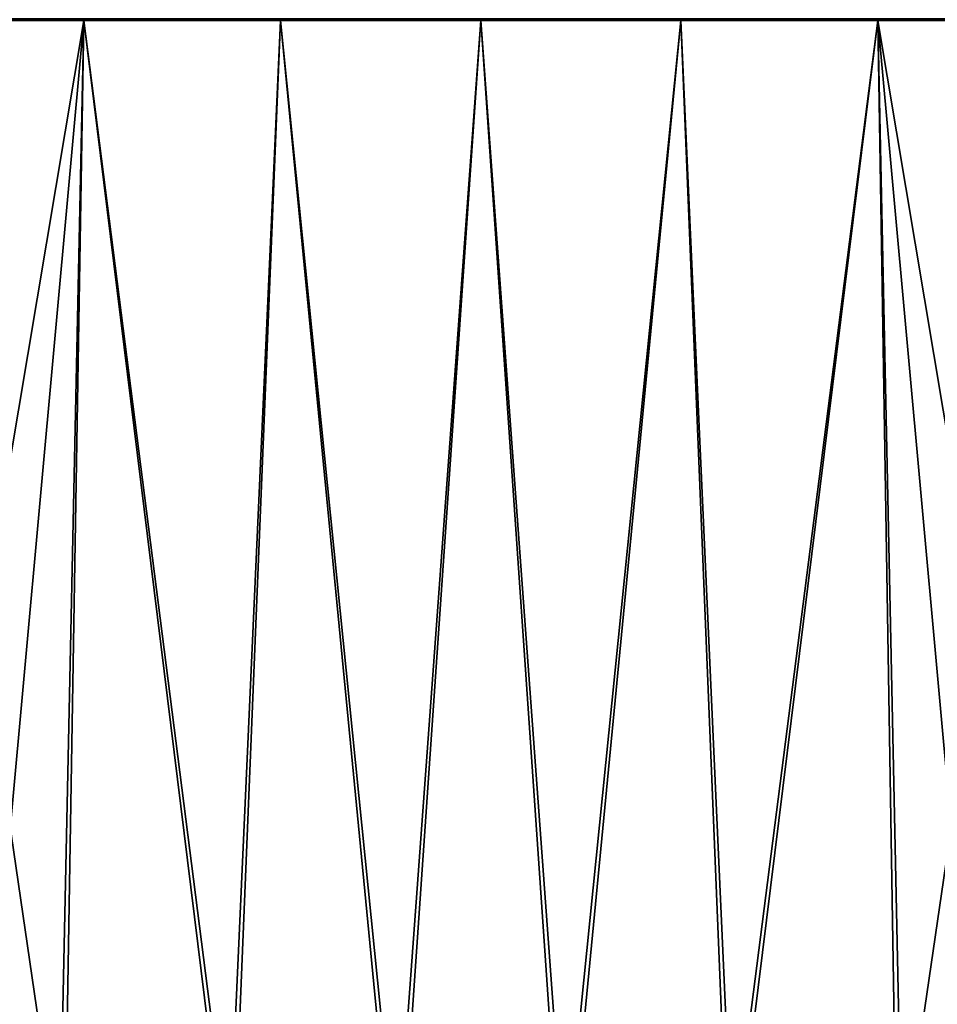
# Model space of a CAD drawing. Header units: metres. Extents: x -150 to 310, y -128 to 84.
# Tile 214 of 465: x 73.44 to 79.53, y 21.98 to 28.5. Entities that reach past the tile are written whole.
import ezdxf

# ---------------------------------------------------------------- set-up
doc = ezdxf.new("R2010")
doc.units = ezdxf.units.M
doc.layers.add('solid_26009703_SW0001', color=7, linetype='CONTINUOUS')
doc.layers.add('solid_26009703_SW0001_01', color=7, linetype='CONTINUOUS')

msp = doc.modelspace()

# ---------------------------------------------------------------- linework, layer by layer
at = {"layer": 'solid_26009703_SW0001'}
for points in [[(73.91436, 28.5, -10.485509), (73.868752, 28.5, -10.680607), (72.598495, 28.5, -10.284231)], [(72.629524, 21.119738, -10.434084), (72.598495, 28.5, -10.284231), (73.868752, 28.5, -10.680607)], [(72.671837, 28.5, -10.098509), (73.91436, 28.5, -10.485509), (72.598495, 28.5, -10.284231)], [(73.91436, 28.5, 10.485509), (72.598495, 28.5, 10.284231), (73.868752, 28.5, 10.680607)], [(73.708313, 20.912683, 10.776716), (73.868752, 28.5, 10.680607), (72.598495, 28.5, 10.284231)], [(73.91436, 28.5, 10.485509), (72.671837, 28.5, 10.098509), (72.598495, 28.5, 10.284231)], [(73.150566, 21.011908, 10.614797), (73.708313, 20.912683, 10.776716), (72.598495, 28.5, 10.284231)], [(73.185135, 21.005262, -10.625763), (72.629524, 21.119738, -10.434084), (73.868752, 28.5, -10.680607)], [(73.38485, 28.509731, 10.405322), (72.671837, 28.5, 10.098509), (73.91436, 28.5, 10.485509)], [(73.38485, 28.509731, -10.405322), (73.91436, 28.5, -10.485509), (72.671837, 28.5, -10.098509)], [(73.742584, 20.907211, -10.785636), (73.185135, 21.005262, -10.625763), (73.868752, 28.5, -10.680607)], [(74.613899, 28.509731, 10.696611), (73.38485, 28.509731, 10.405322), (73.91436, 28.5, 10.485509)], [(73.38485, 28.509731, -10.405322), (74.613899, 28.509731, -10.696611), (73.91436, 28.5, -10.485509)], [(73.708313, 20.912683, 10.776716), (74.823685, 20.769791, 11.008027), (73.868752, 28.5, 10.680607)], [(74.857719, 20.766529, -11.013214), (73.742584, 20.907211, -10.785636), (73.868752, 28.5, -10.680607)], [(77.826218, 28.5, -10.919111), (75.173782, 28.5, -10.919111), (73.868752, 28.5, -10.680607)], [(74.857719, 20.766529, -11.013214), (73.868752, 28.5, -10.680607), (75.173782, 28.5, -10.919111)], [(76.5, 28.5, -10.799515), (77.826218, 28.5, -10.919111), (73.868752, 28.5, -10.680607)], [(75.199196, 28.5, -10.721336), (76.5, 28.5, -10.799515), (73.868752, 28.5, -10.680607)], [(73.91436, 28.5, -10.485509), (75.199196, 28.5, -10.721336), (73.868752, 28.5, -10.680607)], [(75.199196, 28.5, 10.721336), (73.868752, 28.5, 10.680607), (75.173782, 28.5, 10.919111)], [(74.823685, 20.769791, 11.008027), (75.173782, 28.5, 10.919111), (73.868752, 28.5, 10.680607)], [(75.199196, 28.5, 10.721336), (73.91436, 28.5, 10.485509), (73.868752, 28.5, 10.680607)], [(74.613899, 28.509731, 10.696611), (73.91436, 28.5, 10.485509), (75.199196, 28.5, 10.721336)], [(74.613899, 28.509731, -10.696611), (75.199196, 28.5, -10.721336), (73.91436, 28.5, -10.485509)], [(75.868454, 28.509731, 10.843248), (74.613899, 28.509731, 10.696611), (75.199196, 28.5, 10.721336)], [(74.613899, 28.509731, -10.696611), (75.868454, 28.509731, -10.843248), (75.199196, 28.5, -10.721336)], [(74.823685, 20.769791, 11.008027), (75.927635, 20.697636, 11.121472), (75.173782, 28.5, 10.919111)], [(75.961647, 20.696554, -11.123189), (74.857719, 20.766529, -11.013214), (75.173782, 28.5, -10.919111)], [(77.826218, 28.5, -10.919111), (76.5, 28.5, -11), (75.173782, 28.5, -10.919111)], [(75.961647, 20.696554, -11.123189), (75.173782, 28.5, -10.919111), (76.5, 28.5, -11)], [(75.173782, 28.5, 10.919111), (77.826218, 28.5, 10.919111), (79.131248, 28.5, 10.680607)], [(76.5, 28.5, 10.799515), (75.173782, 28.5, 10.919111), (79.131248, 28.5, 10.680607)], [(75.173782, 28.5, 10.919111), (76.5, 28.5, 11), (77.826218, 28.5, 10.919111)], [(75.927635, 20.697636, 11.121472), (76.5, 28.5, 11), (75.173782, 28.5, 10.919111)], [(76.5, 28.5, 10.799515), (75.199196, 28.5, 10.721336), (75.173782, 28.5, 10.919111)], [(75.868454, 28.509731, 10.843248), (75.199196, 28.5, 10.721336), (76.5, 28.5, 10.799515)], [(75.868454, 28.509731, -10.843248), (76.5, 28.5, -10.799515), (75.199196, 28.5, -10.721336)], [(77.131546, 28.509731, 10.843248), (75.868454, 28.509731, 10.843248), (76.5, 28.5, 10.799515)], [(75.868454, 28.509731, -10.843248), (77.131546, 28.509731, -10.843248), (76.5, 28.5, -10.799515)], [(75.927635, 20.697636, 11.121472), (77.038002, 20.696533, 11.123206), (76.5, 28.5, 11)], [(77.072014, 20.69763, -11.12149), (75.961647, 20.696554, -11.123189), (76.5, 28.5, -11)], [(77.131546, 28.509731, 10.843248), (76.5, 28.5, 10.799515), (77.800804, 28.5, 10.721336)], [(77.131546, 28.509731, -10.843248), (77.800804, 28.5, -10.721336), (76.5, 28.5, -10.799515)], [(77.072014, 20.69763, -11.12149), (76.5, 28.5, -11), (77.826218, 28.5, -10.919111)], [(76.5, 28.5, -10.799515), (77.800804, 28.5, -10.721336), (77.826218, 28.5, -10.919111)], [(77.800804, 28.5, 10.721336), (76.5, 28.5, 10.799515), (79.131248, 28.5, 10.680607)], [(77.038002, 20.696533, 11.123206), (77.826218, 28.5, 10.919111), (76.5, 28.5, 11)], [(77.038002, 20.696533, 11.123206), (78.141937, 20.766483, 11.013266), (77.826218, 28.5, 10.919111)], [(78.175972, 20.76976, -11.00808), (77.072014, 20.69763, -11.12149), (77.826218, 28.5, -10.919111)], [(78.386101, 28.509731, 10.696611), (77.131546, 28.509731, 10.843248), (77.800804, 28.5, 10.721336)], [(77.131546, 28.509731, -10.843248), (78.386101, 28.509731, -10.696611), (77.800804, 28.5, -10.721336)], [(78.386101, 28.509731, 10.696611), (77.800804, 28.5, 10.721336), (79.08564, 28.5, 10.485509)], [(78.386101, 28.509731, -10.696611), (79.08564, 28.5, -10.485509), (77.800804, 28.5, -10.721336)], [(77.800804, 28.5, -10.721336), (79.131248, 28.5, -10.680607), (77.826218, 28.5, -10.919111)], [(77.800804, 28.5, -10.721336), (79.08564, 28.5, -10.485509), (79.131248, 28.5, -10.680607)], [(79.08564, 28.5, 10.485509), (77.800804, 28.5, 10.721336), (79.131248, 28.5, 10.680607)], [(78.175972, 20.76976, -11.00808), (77.826218, 28.5, -10.919111), (79.131248, 28.5, -10.680607)], [(78.141937, 20.766483, 11.013266), (79.131248, 28.5, 10.680607), (77.826218, 28.5, 10.919111)], [(78.141937, 20.766483, 11.013266), (79.257072, 20.907143, 10.785726), (79.131248, 28.5, 10.680607)], [(79.291359, 20.912632, -10.776803), (78.175972, 20.76976, -11.00808), (79.131248, 28.5, -10.680607)], [(79.61515, 28.509731, 10.405322), (78.386101, 28.509731, 10.696611), (79.08564, 28.5, 10.485509)], [(78.386101, 28.509731, -10.696611), (79.61515, 28.509731, -10.405322), (79.08564, 28.5, -10.485509)], [(79.61515, 28.509731, -10.405322), (80.328163, 28.5, -10.098509), (79.08564, 28.5, -10.485509)], [(79.08564, 28.5, -10.485509), (80.401505, 28.5, -10.284231), (79.131248, 28.5, -10.680607)], [(80.370117, 21.11965, 10.434218), (80.401505, 28.5, 10.284231), (79.131248, 28.5, 10.680607)], [(79.814514, 21.005184, 10.625875), (80.370117, 21.11965, 10.434218), (79.131248, 28.5, 10.680607)], [(79.257072, 20.907143, 10.785726), (79.814514, 21.005184, 10.625875), (79.131248, 28.5, 10.680607)]]:
    msp.add_3dface(points, dxfattribs=at)
at = {"layer": 'solid_26009703_SW0001_01'}
for points in [[(79.61515, 28.509731, 10.405322), (79.08564, 28.5, 10.485509), (80.328163, 28.5, 10.098509)], [(79.08564, 28.5, -10.485509), (80.328163, 28.5, -10.098509), (80.401505, 28.5, -10.284231)], [(79.08564, 28.5, 10.485509), (79.131248, 28.5, 10.680607), (80.401505, 28.5, 10.284231)], [(80.328163, 28.5, 10.098509), (79.08564, 28.5, 10.485509), (80.401505, 28.5, 10.284231)], [(79.291359, 20.912632, -10.776803), (79.131248, 28.5, -10.680607), (80.401505, 28.5, -10.284231)], [(79.849113, 21.011847, -10.614899), (79.291359, 20.912632, -10.776803), (80.401505, 28.5, -10.284231)]]:
    msp.add_3dface(points, dxfattribs=at)

doc.saveas('drawing.dxf')
